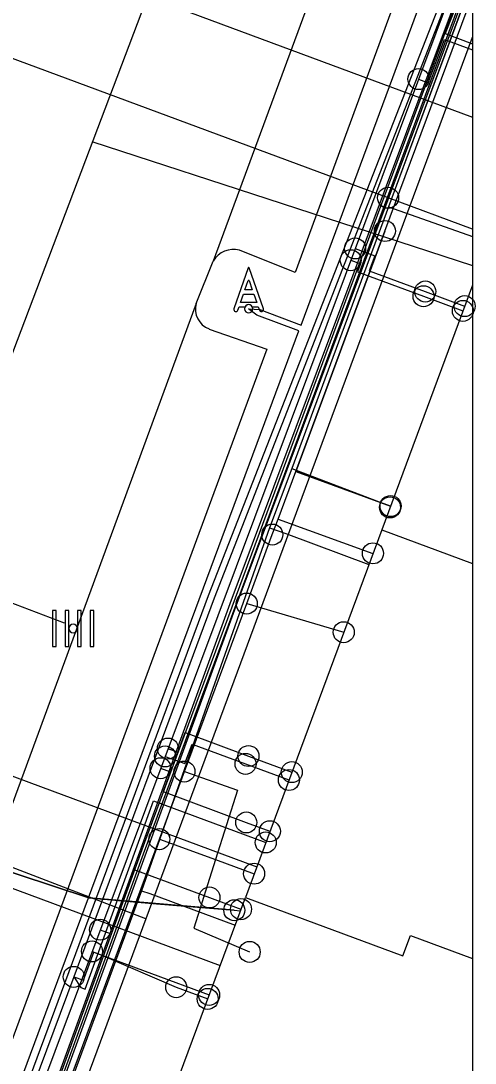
# Model space of a CAD drawing. Extents: x 192672 to 192910, y 446344 to 446512.
# Drawn here: x 192849.9 to 192860.71, y 446414.08 to 446438.86 of the extents above; entities that cross this region are included whole.
import ezdxf

# ---------------------------------------------------------------- set-up
doc = ezdxf.new("R2010")
doc.units = 0
for name, color, linetype in [('1010 viewport', 7, 'Continuous'), ('B-OI-KL-()_DIAMETEROVERGANG_WATER-S', 7, 'Continuous'), ('B-OI-KL-BUISLEIDING_OLIEGASCHEMICALIEN_GASLAGEDRUK-G', 7, 'Continuous'), ('B-OI-KL-DATA-G', 7, 'Continuous'), ('B-OI-KL-DATA_DUCT-G', 7, 'Continuous'), ('B-OI-KL-DATA_GTWP-S', 7, 'Continuous'), ('B-OI-KL-DATA_HULPSTUK-S', 7, 'Continuous'), ('B-OI-KL-DATA_KABELBED-G', 7, 'Continuous'), ('B-OI-KL-DATA_MANTELBUIS-G', 7, 'Continuous'), ('B-OI-KL-DATA_MOF-S', 7, 'Continuous'), ('B-OI-KL-ET_LS-G', 7, 'Continuous'), ('B-OI-KL-ET_LS_DELIVERYPOINT-S', 7, 'Continuous'), ('B-OI-KL-ET_LS_HULPSTUK-S', 7, 'Continuous'), ('B-OI-KL-ET_LS_MOF-S', 7, 'Continuous'), ('B-OI-KL-ET_MS-G', 7, 'Continuous'), ('B-OI-KL-GAS_LD_AFTAKZADEL-S', 7, 'Continuous'), ('B-OI-KL-GAS_LD_DELIVERYPOINT-S', 7, 'Continuous'), ('B-OI-KL-GAS_LD_OVERGANGSSTUK-S', 7, 'Continuous'), ('B-OI-KL-WATER-G', 7, 'Continuous'), ('B-OI-RI-RIOOLVRIJVERVAL-G', 7, 'Continuous'), ('bovenleidingmast', 7, 'Continuous'), ('Default', 7, 'Continuous'), ('kant open verharding', 7, 'Continuous'), ('kant verharding', 7, 'Continuous'), ('kolk', 7, 'Continuous'), ('pand op maaiveld vlak', 7, 'Continuous')]:
    doc.layers.add(name, color=color, linetype=linetype)

# ---------------------------------------------------------------- blocks, each defined once
blk = doc.blocks.new('B-OI-KL-DATA_HULPSTUK-S')
at = {"layer": 'Default'}
blk.add_circle((0, 0), 0.25, dxfattribs=at)
blk = doc.blocks.new('B-OI-KL-ET_LS_HULPSTUK-S')
at = {"layer": 'Default'}
blk.add_circle((0, 0), 0.25, dxfattribs=at)
blk = doc.blocks.new('B-OI-KL-GAS_LD_AFTAKZADEL-S')
at = {"layer": 'Default'}
blk.add_circle((0, 0), 0.25, dxfattribs=at)
blk = doc.blocks.new('B-OI-KL-GAS_LD_DELIVERYPOINT-S')
at = {"layer": 'Default'}
blk.add_circle((0, 0), 0.25, dxfattribs=at)
blk = doc.blocks.new('B-OI-KL-GAS_LD_OVERGANGSSTUK-S')
at = {"layer": 'Default'}
blk.add_circle((0, 0), 0.25, dxfattribs=at)
blk = doc.blocks.new('B-OI-KL-ET_LS_DELIVERYPOINT-S')
at = {"layer": 'Default'}
blk.add_circle((0, 0), 0.25, dxfattribs=at)
blk = doc.blocks.new('B-OI-KL-ET_LS_MOF-S')
at = {"layer": 'Default'}
blk.add_circle((0, 0), 0.25, dxfattribs=at)
blk = doc.blocks.new('B-OI-KL-()_DIAMETEROVERGANG_WATER-S')
at = {"layer": 'Default'}
blk.add_circle((0, 0), 0.25, dxfattribs=at)
blk = doc.blocks.new('B-OI-KL-DATA_GTWP-S')
at = {"layer": 'Default'}
blk.add_circle((0, 0), 0.25, dxfattribs=at)
blk = doc.blocks.new('B-OI-KL-DATA_MOF-S')
at = {"layer": 'Default'}
blk.add_circle((0, 0), 0.25, dxfattribs=at)

msp = doc.modelspace()

# ---------------------------------------------------------------- linework, layer by layer
at = {"layer": '1010 viewport'}
msp.add_lwpolyline([(192675.743, 446509.756), (192860.643, 446509.756), (192860.643, 446345.556), (192675.743, 446345.556)], close=True, dxfattribs=at)
at = {"layer": 'B-OI-KL-BUISLEIDING_OLIEGASCHEMICALIEN_GASLAGEDRUK-G'}
for points in [[(192860.643, 446440.908), (192837.291, 446378.546), (192836.701, 446376.951)], [(192859.359, 446437.479), (192859.593, 446437.391), (192859.979, 446438.422), (192860.643, 446438.175)], [(192857.851, 446433.452), (192858.32, 446433.278), (192858.187, 446432.922), (192859.521, 446432.427)], [(192857.746, 446433.171), (192857.98, 446433.083), (192857.91, 446432.896), (192859.479, 446432.314)], [(192859.479, 446432.314), (192860.416, 446431.966)], [(192859.521, 446432.427), (192860.458, 446432.079)], [(192853.398, 446421.558), (192853.632, 446421.47), (192853.807, 446421.939), (192855.314, 446421.38)], [(192853.328, 446421.371), (192853.799, 446421.203), (192853.972, 446421.665), (192855.244, 446421.193)], [(192855.244, 446421.193), (192856.276, 446420.81)], [(192855.314, 446421.38), (192856.345, 446420.997)], [(192853.222, 446421.09), (192853.456, 446421.002), (192853.281, 446420.535), (192855.261, 446419.8)], [(192855.261, 446419.8), (192855.823, 446419.591)], [(192851.785, 446417.25), (192852.019, 446417.163), (192852.588, 446418.683), (192854.386, 446418.016)], [(192854.386, 446418.016), (192855.136, 446417.738)], [(192851.591, 446416.733), (192851.825, 446416.645), (192853.594, 446415.882)], [(192853.594, 446415.882), (192854.343, 446415.604)]]:
    msp.add_lwpolyline(points, dxfattribs=at)
at = {"layer": 'B-OI-KL-DATA-G'}
for p, q in [((192860.643, 446439.84), (192858.649, 446434.44)), ((192858.649, 446434.44), (192860.643, 446433.733))]:
    msp.add_line(p, q, dxfattribs=at)
for points in [[(192821.742, 446509.756), (192825.984, 446501.22), (192835.895, 446480.007), (192842.472, 446466.378), (192848.635, 446454.503), (192848.764, 446454.232), (192845.185, 446446.654), (192842.489, 446440.231), (192836.203, 446423.068), (192839.811, 446421.866), (192851.515, 446418.004), (192854.977, 446417.712)], [(192854.977, 446417.712), (192851.515, 446418.004), (192839.811, 446421.866), (192836.203, 446423.068), (192842.489, 446440.231), (192845.185, 446446.654), (192847.347, 446451.231), (192841.744, 446449.857)], [(192854.977, 446417.712), (192851.515, 446418.004), (192839.811, 446421.866), (192836.203, 446423.068), (192842.489, 446440.231), (192845.185, 446446.654), (192847.347, 446451.231), (192841.744, 446449.857)], [(192854.977, 446417.712), (192851.515, 446418.004), (192839.811, 446421.866), (192836.203, 446423.068), (192842.489, 446440.231), (192845.185, 446446.654), (192847.347, 446451.231), (192841.744, 446449.857)], [(192854.977, 446417.712), (192851.515, 446418.004), (192839.811, 446421.866), (192836.203, 446423.068), (192842.489, 446440.231), (192845.185, 446446.654), (192847.347, 446451.231), (192841.744, 446449.857)], [(192854.977, 446417.712), (192851.515, 446418.004), (192839.811, 446421.866), (192836.203, 446423.068), (192842.489, 446440.231), (192845.185, 446446.654), (192847.347, 446451.231), (192841.744, 446449.857)], [(192854.977, 446417.712), (192851.515, 446418.004), (192839.811, 446421.866), (192836.203, 446423.068), (192842.489, 446440.231), (192845.185, 446446.654), (192847.347, 446451.231), (192841.744, 446449.857)], [(192854.977, 446417.712), (192851.515, 446418.004), (192839.811, 446421.866), (192836.203, 446423.068), (192842.489, 446440.231), (192845.185, 446446.654), (192847.347, 446451.231), (192841.744, 446449.857)], [(192854.977, 446417.712), (192851.515, 446418.004), (192839.811, 446421.866), (192836.203, 446423.068), (192842.489, 446440.231), (192845.185, 446446.654), (192847.347, 446451.231), (192841.744, 446449.857)], [(192860.643, 446439.84), (192858.649, 446434.44), (192856.346, 446428.22), (192855.817, 446426.808), (192852.769, 446418.173), (192850.395, 446411.758), (192849.678, 446409.935), (192847.607, 446404.149), (192843.783, 446394.6), (192843.506, 446393.897), (192842.911, 446392.302), (192838.563, 446380.393), (192835.548, 446381.218), (192827.915, 446382.904), (192827.409, 446383.075)], [(192858.649, 446434.44), (192856.346, 446428.22)], [(192856.346, 446428.22), (192855.817, 446426.808)], [(192856.346, 446428.22), (192856.72, 446428.074), (192858.693, 446427.321)], [(192855.817, 446426.808), (192852.769, 446418.173)], [(192855.817, 446426.808), (192856.205, 446426.671), (192858.179, 446425.938)], [(192852.769, 446418.173), (192850.395, 446411.758)], [(192852.769, 446418.173), (192852.967, 446418.108), (192854.994, 446417.356)], [(192851.515, 446418.004), (192854.977, 446417.712)], [(192851.515, 446418.004), (192854.977, 446417.712)], [(192851.515, 446418.004), (192854.977, 446417.712)], [(192851.515, 446418.004), (192854.977, 446417.712)], [(192851.515, 446418.004), (192854.977, 446417.712)], [(192852.392, 446417.93), (192854.977, 446417.712)], [(192852.392, 446417.93), (192854.977, 446417.712)], [(192854.977, 446417.712), (192855.122, 446417.7)], [(192854.977, 446417.712), (192855.122, 446417.7)], [(192854.977, 446417.712), (192855.122, 446417.7)], [(192854.977, 446417.712), (192855.122, 446417.7)], [(192854.977, 446417.712), (192855.122, 446417.7)], [(192854.977, 446417.712), (192855.122, 446417.7)], [(192854.977, 446417.712), (192855.122, 446417.7)], [(192854.977, 446417.712), (192855.122, 446417.7)]]:
    msp.add_lwpolyline(points, dxfattribs=at)
at = {"layer": 'B-OI-KL-DATA_DUCT-G'}
msp.add_lwpolyline([(192839.811, 446421.866), (192851.515, 446418.004)], dxfattribs=at)
at = {"layer": 'B-OI-KL-DATA_KABELBED-G'}
for points in [[(192838.255, 446379.469), (192838.255, 446379.47), (192838.938, 446381.357), (192840.586, 446385.763), (192841.32, 446387.726), (192843.852, 446394.497), (192846.796, 446402.321), (192846.942, 446402.709), (192847.01, 446402.889), (192847.644, 446404.574), (192849.201, 446408.714), (192849.583, 446409.729), (192850.936, 446413.324), (192853.193, 446419.403), (192853.789, 446421.011), (192855.272, 446425.005), (192855.881, 446426.646), (192856.018, 446427.015), (192856.437, 446428.143), (192856.437, 446428.144), (192858.561, 446433.865), (192860.643, 446439.476)], [(192858.694, 446427.325), (192856.437, 446428.143), (192856.437, 446428.144), (192858.561, 446433.865), (192860.643, 446439.476)], [(192858.561, 446433.865), (192856.437, 446428.144), (192858.694, 446427.325)], [(192855.881, 446426.646), (192856.018, 446427.015), (192858.276, 446426.2)], [(192855.272, 446425.005), (192857.58, 446424.324)], [(192839.811, 446421.866), (192851.515, 446418.004)], [(192853.789, 446421.011), (192855.049, 446420.57), (192854.528, 446418.917), (192854.014, 446417.287), (192855.342, 446416.721)], [(192853.193, 446419.403), (192854.528, 446418.917), (192855.449, 446418.582)], [(192851.515, 446418.004), (192852.392, 446417.93)], [(192852.392, 446417.93), (192853.124, 446417.868)], [(192853.124, 446417.868), (192854.977, 446417.712)], [(192854.977, 446417.712), (192855.122, 446417.7)]]:
    msp.add_lwpolyline(points, dxfattribs=at)
at = {"layer": 'B-OI-KL-DATA_MANTELBUIS-G'}
msp.add_lwpolyline([(192839.811, 446421.866), (192851.515, 446418.004)], dxfattribs=at)
at = {"layer": 'B-OI-KL-ET_LS-G'}
for points in [[(192855.318, 446432.016), (192855.588, 446431.996), (192856.57, 446431.628), (192860.616, 446442.558), (192860.643, 446442.625)], [(192860.643, 446441.28), (192860.441, 446440.739), (192854.355, 446425.19), (192842.875, 446394.261), (192840.85, 446388.847), (192837.243, 446378.73), (192835.476, 446373.97), (192827.337, 446352.451)], [(192860.643, 446440.911), (192854.495, 446425.137), (192851.155, 446416.128), (192850.03, 446413.108), (192845.598, 446401.157), (192844.715, 446398.789), (192843.015, 446394.209), (192840.991, 446388.796), (192837.387, 446378.685), (192825.907, 446382.752), (192810.831, 446388.289), (192807.287, 446389.624)], [(192860.643, 446440.424), (192854.87, 446424.998), (192841.598, 446388.562), (192838.758, 446381.37), (192827.735, 446350.8), (192826.469, 446347.4), (192825.842, 446345.716), (192814.875, 446350.065), (192814.484, 446350.219), (192814.326, 446349.794)], [(192860.643, 446440.124), (192852.81, 446419.045), (192841.692, 446388.528), (192838.898, 446381.453), (192837.868, 446378.608), (192831.14, 446359.912), (192827.608, 446350.172), (192825.86, 446345.608), (192823.662, 446346.45), (192813.113, 446350.64), (192812.633, 446349.432), (192812.489, 446349.272), (192812.519, 446349.474), (192812.973, 446350.693), (192815.284, 446357.022), (192818.135, 446364.563), (192821.002, 446371.788), (192821.837, 446373.928), (192823.179, 446377.806), (192823.767, 446377.593)], [(192860.643, 446439.997), (192855.011, 446424.946), (192841.739, 446388.511), (192838.898, 446381.315), (192827.876, 446350.748), (192826.61, 446347.349), (192825.942, 446345.556)], [(192860.078, 446439.459), (192860.31, 446439.368), (192859.997, 446438.565), (192860.643, 446438.314)], [(192843.422, 446400.204), (192843.684, 446400.19), (192844.752, 446399.82), (192856.51, 446431.49), (192855.51, 446431.864), (192855.318, 446432.016)], [(192851.155, 446416.128), (192851.325, 446415.877), (192851.428, 446415.839), (192853.057, 446420.313), (192855.724, 446419.324)], [(192851.155, 446416.128), (192851.388, 446416.046), (192851.636, 446416.716), (192854.378, 446415.698)]]:
    msp.add_lwpolyline(points, dxfattribs=at)
at = {"layer": 'B-OI-KL-ET_MS-G'}
msp.add_lwpolyline([(192825.9, 446345.556), (192827.561, 446350.19), (192831.093, 446359.929), (192841.669, 446388.539), (192852.848, 446419.335), (192860.643, 446440.337)], dxfattribs=at)
at = {"layer": 'B-OI-KL-WATER-G'}
for p, q in [((192846.378, 446441.87), (192860.643, 446436.574)), ((192860.643, 446433.911), (192858.635, 446434.656))]:
    msp.add_line(p, q, dxfattribs=at)
for points in [[(192858.635, 446434.656), (192845.516, 446439.523)], [(192840.002, 446424.503), (192855.51, 446418.747)], [(192839.14, 446422.156), (192854.64, 446416.402)]]:
    msp.add_lwpolyline(points, dxfattribs=at)
at = {"layer": 'B-OI-RI-RIOOLVRIJVERVAL-G'}
msp.add_line((192851.586, 446435.995), (192860.643, 446433.049), dxfattribs=at)
for points in [[(192855.92, 446447.38), (192840.05, 446405.53)], [(192850.938, 446424.54), (192844.768, 446426.882)], [(192845.639, 446420.294), (192852.866, 446417.516)]]:
    msp.add_lwpolyline(points, dxfattribs=at)
at = {"layer": 'bovenleidingmast'}
for p, q in [((192855.309, 446432.989), (192854.968, 446432.016)), ((192855.668, 446432.016), (192855.327, 446432.989))]:
    msp.add_line(p, q, dxfattribs=at)
for points in [[(192855.327, 446432.686), (192855.405, 446432.466), (192855.231, 446432.466), (192855.309, 446432.686)], [(192855.062, 446431.983), (192855.091, 446432.066), (192855.231, 446432.066)], [(192855.405, 446432.066), (192855.545, 446432.066), (192855.574, 446431.983)]]:
    msp.add_lwpolyline(points, dxfattribs=at)
msp.add_lwpolyline([(192855.44, 446432.366), (192855.51, 446432.166), (192855.126, 446432.166), (192855.196, 446432.366)], close=True, dxfattribs=at)
for centre, radius, start, end in [((192855.318, 446432.986), 0.01, 19.29, 160.71), ((192855.318, 446432.683), 0.01, 19.29, 160.71), ((192855.318, 446432.016), 0.1, 0, 180), ((192855.318, 446432.016), 0.1, 30, 150), ((192855.015, 446431.999), 0.05, 160.71, 340.71), ((192855.318, 446432.016), 0.1, 180, 0), ((192855.621, 446431.999), 0.05, 199.29, 19.29)]:
    msp.add_arc(centre, radius, start, end, dxfattribs=at)
at = {"layer": 'kant open verharding'}
msp.add_line((192844.09, 446393.794), (192860.643, 446438.476), dxfattribs=at)
at = {"layer": 'kant verharding'}
for p, q in [((192858.944, 446445.253), (192854.473, 446433.152)), ((192854.067, 446432.141), (192854.473, 446433.152)), ((192854.067, 446432.141), (192842.706, 446401.261))]:
    msp.add_line(p, q, dxfattribs=at)
for points in [[(192859.223, 446444.637), (192860.582, 446444.192), (192856.425, 446432.876), (192855.1, 446433.409)], [(192854.375, 446431.535), (192855.749, 446431.055), (192844.653, 446401.014), (192843.315, 446401.529)]]:
    msp.add_lwpolyline(points, dxfattribs=at)
for centre, radius, start, end in [((192854.956, 446432.868), 0.56, 75.06, 149.5163), ((192854.559, 446432.01), 0.509, 165.0388, 248.8452)]:
    msp.add_arc(centre, radius, start, end, dxfattribs=at)
at = {"layer": 'kolk'}
for points in [[(192850.738, 446424.412), (192850.738, 446424.837), (192850.653, 446424.837), (192850.653, 446424.412), (192850.653, 446423.987), (192850.738, 446423.987)], [(192851.036, 446424.412), (192851.036, 446424.837), (192850.951, 446424.837), (192850.951, 446424.412), (192850.951, 446423.987), (192851.036, 446423.987)], [(192851.333, 446424.412), (192851.333, 446424.837), (192851.248, 446424.837), (192851.248, 446424.412), (192851.248, 446423.987), (192851.333, 446423.987)], [(192851.631, 446424.412), (192851.631, 446424.837), (192851.546, 446424.837), (192851.546, 446424.412), (192851.546, 446423.987), (192851.631, 446423.987)]]:
    msp.add_lwpolyline(points, close=True, dxfattribs=at)
for start, end in [(0, 180), (180, 0)]:
    msp.add_arc((192851.142, 446424.412), 0.1, start, end, dxfattribs=at)
at = {"layer": 'pand op maaiveld vlak'}
for p, q in [((192860.643, 446432.579), (192858.485, 446426.762)), ((192858.485, 446426.762), (192855.24, 446418.019)), ((192858.485, 446426.762), (192860.643, 446425.961)), ((192852.273, 446410.027), (192855.24, 446418.019))]:
    msp.add_line(p, q, dxfattribs=at)
msp.add_lwpolyline([(192855.24, 446418.019), (192858.99, 446416.627), (192859.169, 446417.11), (192860.643, 446416.562)], dxfattribs=at)

# ---------------------------------------------------------------- block references
at = {"layer": 'B-OI-KL-()_DIAMETEROVERGANG_WATER-S'}
msp.add_blockref('B-OI-KL-()_DIAMETEROVERGANG_WATER-S', (192858.635, 446434.656), dxfattribs=at)
at = {"layer": 'B-OI-KL-DATA_GTWP-S'}
for p in [(192858.561, 446433.865), (192858.694, 446427.325), (192858.694, 446427.325), (192855.881, 446426.646), (192858.276, 446426.2), (192855.272, 446425.005), (192857.58, 446424.324), (192853.789, 446421.011), (192853.193, 446419.403), (192855.449, 446418.582), (192855.342, 446416.721)]:
    msp.add_blockref('B-OI-KL-DATA_GTWP-S', p, dxfattribs=at)
at = {"layer": 'B-OI-KL-DATA_HULPSTUK-S'}
msp.add_blockref('B-OI-KL-DATA_HULPSTUK-S', (192854.977, 446417.712), dxfattribs=at)
at = {"layer": 'B-OI-KL-DATA_MOF-S'}
for p in [(192858.561, 446433.865), (192855.881, 446426.646), (192855.272, 446425.005), (192853.789, 446421.011), (192853.192, 446419.403)]:
    msp.add_blockref('B-OI-KL-DATA_MOF-S', p, dxfattribs=at)
at = {"layer": 'B-OI-KL-ET_LS_DELIVERYPOINT-S'}
for p in [(192858.682, 446427.293), (192855.724, 446419.324), (192855.724, 446419.324), (192855.724, 446419.324), (192855.724, 446419.324), (192854.378, 446415.698), (192854.378, 446415.698)]:
    msp.add_blockref('B-OI-KL-ET_LS_DELIVERYPOINT-S', p, dxfattribs=at)
at = {"layer": 'B-OI-KL-ET_LS_HULPSTUK-S'}
msp.add_blockref('B-OI-KL-ET_LS_HULPSTUK-S', (192855.724, 446419.324), dxfattribs=at)
at = {"layer": 'B-OI-KL-ET_LS_MOF-S'}
msp.add_blockref('B-OI-KL-ET_LS_MOF-S', (192851.155, 446416.128), dxfattribs=at)
at = {"layer": 'B-OI-KL-GAS_LD_AFTAKZADEL-S'}
for p in [(192859.359, 446437.479), (192857.851, 446433.452), (192857.746, 446433.171), (192853.398, 446421.558), (192853.328, 446421.371), (192853.222, 446421.09), (192851.785, 446417.25), (192851.591, 446416.733)]:
    msp.add_blockref('B-OI-KL-GAS_LD_AFTAKZADEL-S', p, dxfattribs=at)
at = {"layer": 'B-OI-KL-GAS_LD_DELIVERYPOINT-S'}
for p in [(192860.458, 446432.079), (192860.416, 446431.966), (192856.345, 446420.997), (192856.276, 446420.81), (192855.823, 446419.591), (192855.136, 446417.738), (192854.343, 446415.604)]:
    msp.add_blockref('B-OI-KL-GAS_LD_DELIVERYPOINT-S', p, dxfattribs=at)
at = {"layer": 'B-OI-KL-GAS_LD_OVERGANGSSTUK-S'}
for p in [(192859.479, 446432.314), (192859.521, 446432.427), (192855.244, 446421.193), (192855.314, 446421.38), (192855.261, 446419.8), (192854.386, 446418.016), (192853.594, 446415.882)]:
    msp.add_blockref('B-OI-KL-GAS_LD_OVERGANGSSTUK-S', p, dxfattribs=at)

doc.saveas('drawing.dxf')
